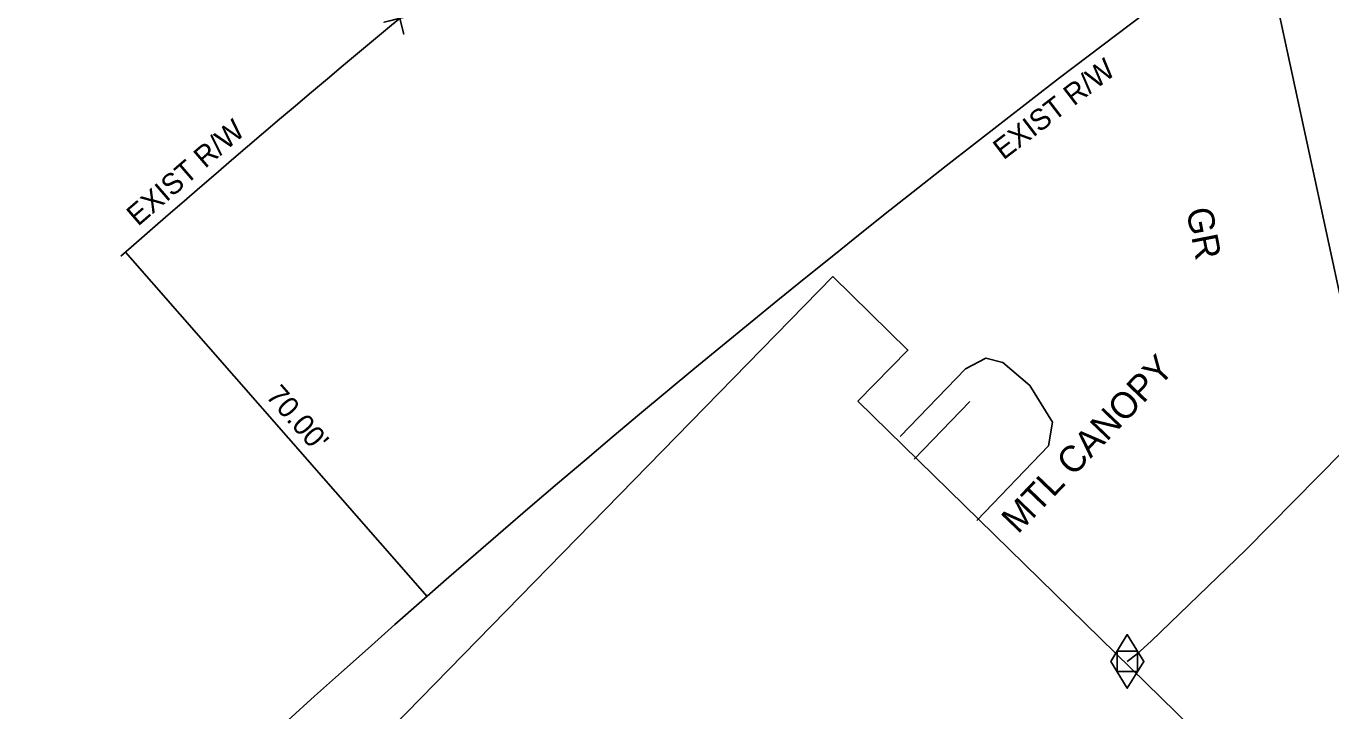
# Model space of a CAD drawing. Extents: x 2100323 to 2109811, y 740376 to 749755.
# Drawn here: x 2106590.7 to 2106790.3, y 745926.2 to 746030.9 of the extents above; entities that cross this region are included whole.
import ezdxf

# ---------------------------------------------------------------- set-up
doc = ezdxf.new("R2010")
doc.units = 0
for name, color, linetype in [('Exist Building', 7, 'Continuous'), ('Exist Property Corner CELL', 7, 'Continuous'), ('Exist Right of Way Line', 7, 'Continuous'), ('Exist Right of Way Line Text', 7, 'Continuous'), ('Exist Right of Way Width CELL', 7, 'Continuous'), ('Exist Roads EOP Other Text', 7, 'Continuous'), ('Exist Roads Soil', 7, 'Continuous'), ('Exist Roads Soil Text', 7, 'Continuous'), ('Exist Utilities Gas Meter CELL', 7, 'Continuous'), ('Exist Utilities Gas UG Line SUE LOS B', 7, 'Continuous')]:
    doc.layers.add(name, color=color, linetype=linetype)

msp = doc.modelspace()

# ---------------------------------------------------------------- linework, layer by layer
at = {"layer": 'Exist Building'}
msp.add_line((2106735.04, 745973.51), (2106726.55, 745964.68), dxfattribs=at)
msp.add_lwpolyline([(2106568.34, 745843.56), (2106671.96, 745742.25), (2106698.83, 745769.73), (2106711.23, 745757.59), (2106721.86, 745768.47), (2106709.26, 745780.78), (2106741.37, 745813.62), (2106729.01, 745825.71), (2106772.73, 745870.42), (2106762.69, 745880.24), (2106787.45, 745905.56), (2106717.92, 745973.55), (2106725.57, 745981.38), (2106714.08, 745992.61)], close=True, dxfattribs=at)
at = {"layer": 'Exist Property Corner CELL'}
msp.add_lwpolyline([(2106650.28, 746032.71), (2106645.43, 746031.52), (2106647.85, 746032.12), (2106648.45, 746029.69), (2106647.25, 746034.54)], dxfattribs=at)
at = {"layer": 'Exist Right of Way Line'}
msp.add_line((2106801.38, 745944.61), (2106779.54, 746046.02), dxfattribs=at)
for radius, start, end in [(1940, 125.21891, 131.27255), (1870, 126.23461, 136.99302)]:
    msp.add_arc((2107884.88, 744537.67), radius, start, end, dxfattribs=at)
at = {"layer": 'Exist Right of Way Width CELL'}
for p in [(2106605.86, 745996.33), (2106652.01, 745943.7)]:
    msp.add_line(p, (2106630.8, 745967.89), dxfattribs=at)
at = {"layer": 'Exist Roads Soil'}
msp.add_lwpolyline([(2106724.39, 745968.18), (2106734.37, 745978.53), (2106737.52, 745980.16), (2106740.11, 745979.45), (2106744.21, 745975.95), (2106747.7, 745970.33), (2106747.1, 745966.75), (2106736.13, 745955.3)], dxfattribs=at)
at = {"layer": 'Exist Utilities Gas Meter CELL'}
msp.add_line((2106759.14, 745933.76), (2106759.14, 745933.76), dxfattribs=at)
for points in [[(2106756.61, 745933.76), (2106759.14, 745937.87), (2106761.68, 745933.76), (2106759.14, 745929.65), (2106756.61, 745933.76)], [(2106757.57, 745935.3), (2106760.72, 745935.3), (2106760.72, 745932.19), (2106757.57, 745932.19), (2106757.57, 745935.3)]]:
    msp.add_lwpolyline(points, dxfattribs=at)
at = {"layer": 'Exist Utilities Gas UG Line SUE LOS B'}
msp.add_lwpolyline([(2106812.26, 745990.84), (2106811.76, 745989.68), (2106810.96, 745987.52), (2106806.87, 745980.82), (2106777.26, 745950.8), (2106762.78, 745936.86), (2106760.6, 745934.87), (2106759.14, 745933.76)], dxfattribs=at)

# ---------------------------------------------------------------- texts
at = {"layer": 'Exist Right of Way Line Text'}
for rotation, p in [(37.4765, (2106740.19, 746010.36)), (40.7618, (2106607.79, 746000.21))]:
    msp.add_text('EXIST R/W', height=3.2, rotation=rotation, dxfattribs=at).set_placement(p)
at = {"layer": 'Exist Right of Way Width CELL'}
msp.add_text("70.00'", height=3.2, rotation=311.2459, dxfattribs=at).set_placement((2106627.23, 745974.27))
at = {"layer": 'Exist Roads EOP Other Text'}
msp.add_text('GR', height=4, rotation=281.0056, dxfattribs=at).set_placement((2106768.13, 746002.8))
at = {"layer": 'Exist Roads Soil Text'}
msp.add_text('MTL CANOPY', height=4, rotation=46.2379, dxfattribs=at).set_placement((2106742.42, 745953.13))

doc.saveas('drawing.dxf')
